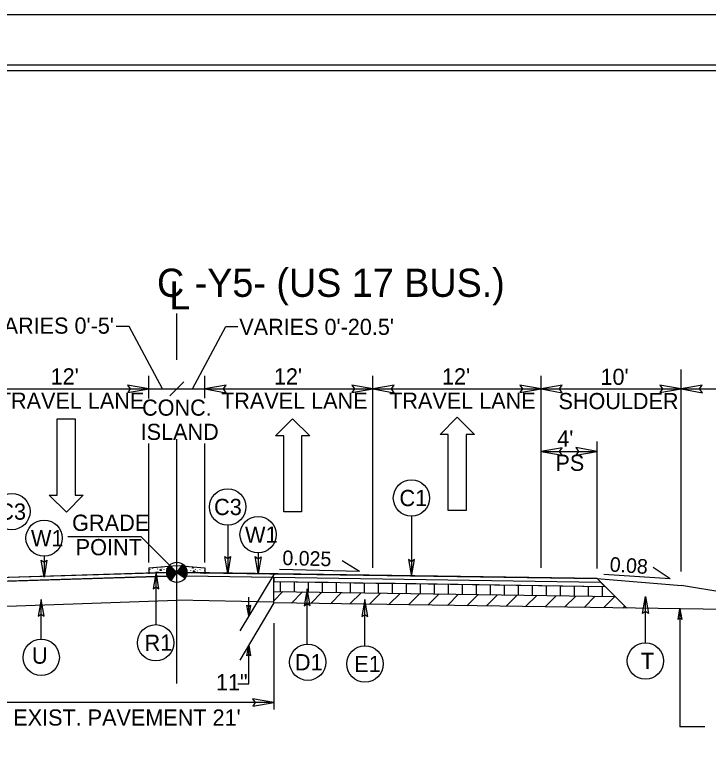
# Model space of a CAD drawing. Extents: x 2176156 to 2177167, y 76401 to 76644.
# Drawn here: x 2176785.6 to 2176835.1, y 76577.2 to 76630.5 of the extents above; entities that cross this region are included whole.
import ezdxf

# ---------------------------------------------------------------- set-up
doc = ezdxf.new("R2010")
doc.units = 0
for name, color, linetype in [('Exist Building', 7, 'Continuous'), ('Exist Roads Change in Surface', 7, 'Continuous'), ('Exist Roads Curbs', 7, 'Continuous'), ('Exist Roads EOP Other', 7, 'Continuous'), ('Exist Roads Soil', 7, 'Continuous'), ('Exist Structure Minor Culvert Topo', 7, 'Continuous'), ('Exist Structure Minor Drop Inlet', 7, 'Continuous'), ('Exist Utilities Other Pole CELL', 7, 'Continuous'), ('Exist Vegetation Woods Line', 7, 'Continuous'), ('Model Boundary Lines Text', 7, 'Continuous'), ('Old_Level_1', 7, 'Continuous'), ('Old_Level_3', 7, 'Continuous'), ('Prop North Arrow NAD83 for Plan Sheets CELL', 7, 'Continuous'), ('Sheet Cutting Line CELL', 7, 'Continuous'), ('Sheet Data Field CELL', 7, 'Continuous'), ('Sheet Plan CELL', 7, 'Continuous'), ('Sheet Plot Border Outside CELL', 7, 'Continuous'), ('Sheet Sticker Exception Certification CELL', 7, 'Continuous')]:
    doc.layers.add(name, color=color, linetype=linetype)

msp = doc.modelspace()

# ---------------------------------------------------------------- linework, layer by layer
at = {"layer": 'Exist Building'}
for p, q in [((2176804.065, 76588.511), (2176804.065, 76590.334)), ((2176844.248, 76587.914), (2176804.065, 76588.511))]:
    msp.add_line(p, q, dxfattribs=at)
at = {"layer": 'Exist Roads Change in Surface'}
for p, q in [((2176797.558, 76591.278), (2176797.146, 76590.687)), ((2176795.24, 76590.872), (2176795.249, 76590.892)), ((2176795.42, 76590.969), (2176795.429, 76590.989)), ((2176795.518, 76590.73), (2176795.526, 76590.717)), ((2176795.766, 76590.923), (2176795.775, 76590.943)), ((2176795.784, 76591.068), (2176795.792, 76591.056)), ((2176796.082, 76591.013), (2176796.091, 76591)), ((2176796.24, 76590.872), (2176796.249, 76590.892)), ((2176796.42, 76590.969), (2176796.429, 76590.989)), ((2176797.146, 76590.687), (2176796.554, 76591.099)), ((2176796.734, 76590.095), (2176797.146, 76590.687)), ((2176797.738, 76590.276), (2176797.146, 76590.687)), ((2176797.146, 76590.687), (2176797.738, 76590.276)), ((2176797.861, 76591.106), (2176797.862, 76591.116)), ((2176797.881, 76591.115), (2176797.863, 76591.106)), ((2176798.139, 76590.825), (2176798.148, 76590.845)), ((2176798.156, 76590.971), (2176798.165, 76590.958)), ((2176798.455, 76590.915), (2176798.464, 76590.901)), ((2176798.613, 76590.774), (2176798.622, 76590.794)), ((2176798.793, 76590.871), (2176798.802, 76590.891)), ((2176799.139, 76590.825), (2176799.146, 76590.84))]:
    msp.add_line(p, q, dxfattribs=at)
for points in [[(2176797.465, 76591.146), (2176797.839, 76590.886)], [(2176797.473, 76591.157), (2176797.832, 76590.908)], [(2176797.482, 76591.169), (2176797.825, 76590.93)], [(2176797.49, 76591.181), (2176797.816, 76590.954)], [(2176797.498, 76591.193), (2176797.806, 76590.979)], [(2176797.506, 76591.205), (2176797.793, 76591.005)], [(2176797.515, 76591.217), (2176797.779, 76591.033)], [(2176797.523, 76591.228), (2176797.762, 76591.062)], [(2176797.531, 76591.24), (2176797.743, 76591.093)], [(2176797.539, 76591.252), (2176797.715, 76591.13)], [(2176797.548, 76591.264), (2176797.682, 76591.171)], [(2176797.556, 76591.276), (2176797.62, 76591.231)], [(2176795.751, 76590.672), (2176795.777, 76590.728), (2176795.822, 76590.694), (2176795.751, 76590.672)], [(2176795.94, 76590.812), (2176796, 76590.925), (2176796.047, 76590.821), (2176795.943, 76590.812)], [(2176796.425, 76590.706), (2176796.92, 76590.362)], [(2176796.425, 76590.689), (2176796.912, 76590.35)], [(2176796.426, 76590.723), (2176796.928, 76590.374)], [(2176796.426, 76590.67), (2176796.903, 76590.338)], [(2176796.426, 76590.653), (2176796.895, 76590.326)], [(2176796.427, 76590.74), (2176796.936, 76590.386)], [(2176796.427, 76590.635), (2176796.887, 76590.315)], [(2176796.429, 76590.756), (2176796.945, 76590.398)], [(2176796.429, 76590.616), (2176796.879, 76590.303)], [(2176796.431, 76590.773), (2176796.953, 76590.409)], [(2176796.432, 76590.789), (2176796.961, 76590.421)], [(2176796.435, 76590.804), (2176796.969, 76590.433)], [(2176796.438, 76590.82), (2176796.977, 76590.445)], [(2176796.441, 76590.835), (2176796.986, 76590.457)], [(2176796.444, 76590.851), (2176796.994, 76590.468)], [(2176796.447, 76590.866), (2176797.002, 76590.48)], [(2176796.452, 76590.881), (2176797.01, 76590.492)], [(2176796.456, 76590.896), (2176797.019, 76590.504)], [(2176796.46, 76590.91), (2176797.027, 76590.516)], [(2176796.466, 76590.924), (2176797.035, 76590.528)], [(2176796.47, 76590.938), (2176797.043, 76590.539)], [(2176796.476, 76590.952), (2176797.052, 76590.551)], [(2176796.481, 76590.966), (2176797.06, 76590.563)], [(2176796.487, 76590.979), (2176797.068, 76590.575)], [(2176796.492, 76590.993), (2176797.076, 76590.587)], [(2176796.499, 76591.006), (2176797.084, 76590.599)], [(2176796.506, 76591.019), (2176797.093, 76590.611)], [(2176796.513, 76591.031), (2176797.101, 76590.622)], [(2176796.52, 76591.044), (2176797.109, 76590.634)], [(2176796.527, 76591.057), (2176797.117, 76590.646)], [(2176796.535, 76591.069), (2176797.126, 76590.658)], [(2176796.542, 76591.081), (2176797.134, 76590.67)], [(2176796.55, 76591.093), (2176796.55, 76591.093), (2176797.142, 76590.681)], [(2176797.152, 76590.696), (2176797.744, 76590.284), (2176797.744, 76590.284)], [(2176797.16, 76590.708), (2176797.752, 76590.296)], [(2176797.169, 76590.72), (2176797.759, 76590.309)], [(2176797.177, 76590.731), (2176797.767, 76590.321)], [(2176797.185, 76590.743), (2176797.774, 76590.333)], [(2176797.193, 76590.755), (2176797.781, 76590.346)], [(2176797.202, 76590.767), (2176797.788, 76590.359)], [(2176797.21, 76590.779), (2176797.794, 76590.373)], [(2176797.218, 76590.791), (2176797.801, 76590.385)], [(2176797.226, 76590.802), (2176797.806, 76590.399)], [(2176797.235, 76590.814), (2176797.812, 76590.413)], [(2176797.243, 76590.826), (2176797.817, 76590.426)], [(2176797.251, 76590.838), (2176797.823, 76590.44)], [(2176797.259, 76590.85), (2176797.827, 76590.455)], [(2176797.267, 76590.862), (2176797.833, 76590.468)], [(2176797.276, 76590.873), (2176797.837, 76590.483)], [(2176797.284, 76590.885), (2176797.841, 76590.497)], [(2176797.292, 76590.897), (2176797.846, 76590.512)], [(2176797.3, 76590.909), (2176797.849, 76590.527)], [(2176797.309, 76590.921), (2176797.852, 76590.543)], [(2176797.317, 76590.933), (2176797.855, 76590.558)], [(2176797.325, 76590.944), (2176797.858, 76590.574)], [(2176797.333, 76590.956), (2176797.861, 76590.589)], [(2176797.342, 76590.968), (2176797.862, 76590.606)], [(2176797.35, 76590.98), (2176797.864, 76590.622)], [(2176797.358, 76590.992), (2176797.866, 76590.639)], [(2176797.366, 76591.004), (2176797.866, 76590.656)], [(2176797.375, 76591.015), (2176797.866, 76590.673)], [(2176797.383, 76591.027), (2176797.867, 76590.691)], [(2176797.391, 76591.039), (2176797.867, 76590.708)], [(2176797.399, 76591.051), (2176797.866, 76590.726)], [(2176797.407, 76591.063), (2176797.865, 76590.744)], [(2176797.416, 76591.075), (2176797.863, 76590.764)], [(2176797.424, 76591.086), (2176797.86, 76590.783)], [(2176797.432, 76591.098), (2176797.858, 76590.802)], [(2176797.44, 76591.11), (2176797.855, 76590.822)], [(2176797.449, 76591.122), (2176797.85, 76590.843)], [(2176797.457, 76591.134), (2176797.845, 76590.864)], [(2176798.258, 76590.987), (2176798.284, 76591.042), (2176798.329, 76591.009), (2176798.258, 76590.987)], [(2176798.313, 76590.714), (2176798.373, 76590.827), (2176798.42, 76590.723), (2176798.316, 76590.714)], [(2176796.431, 76590.597), (2176796.87, 76590.291)], [(2176796.434, 76590.577), (2176796.862, 76590.279)], [(2176796.437, 76590.557), (2176796.854, 76590.267)], [(2176796.441, 76590.537), (2176796.846, 76590.256)], [(2176796.446, 76590.516), (2176796.837, 76590.244)], [(2176796.452, 76590.494), (2176796.829, 76590.232)], [(2176796.458, 76590.473), (2176796.821, 76590.22)], [(2176796.466, 76590.45), (2176796.813, 76590.208)], [(2176796.474, 76590.426), (2176796.804, 76590.196)], [(2176796.485, 76590.401), (2176796.796, 76590.184)], [(2176796.496, 76590.376), (2176796.788, 76590.173)], [(2176796.509, 76590.349), (2176796.78, 76590.161)], [(2176796.526, 76590.32), (2176796.772, 76590.149)], [(2176796.545, 76590.289), (2176796.763, 76590.137)], [(2176796.57, 76590.254), (2176796.755, 76590.125)], [(2176796.602, 76590.214), (2176796.747, 76590.113)], [(2176796.654, 76590.16), (2176796.739, 76590.102)]]:
    msp.add_lwpolyline(points, dxfattribs=at)
msp.add_circle((2176797.146, 76590.688), 0.721, dxfattribs=at)
for start, end in [(325.1751, 55.1751), (145.1751, 235.1751)]:
    msp.add_arc((2176797.146, 76590.688), 0.721, start, end, dxfattribs=at)
at = {"layer": 'Exist Roads Curbs'}
for p, q in [((2176797.146, 76590.687), (2176767.146, 76589.751)), ((2176797.146, 76590.687), (2176827.146, 76590.241)), ((2176796.478, 76590.416), (2176766.886, 76589.493)), ((2176797.818, 76590.427), (2176827.401, 76589.987))]:
    msp.add_line(p, q, dxfattribs=at)
at = {"layer": 'Exist Roads EOP Other'}
for p, q in [((2176796.426, 76590.664), (2176767.146, 76589.751)), ((2176796.426, 76590.653), (2176796.426, 76590.653)), ((2176796.427, 76590.634), (2176796.427, 76590.635)), ((2176797.865, 76590.639), (2176797.866, 76590.639)), ((2176827.146, 76590.241), (2176797.867, 76590.676)), ((2176796.434, 76590.577), (2176796.434, 76590.577)), ((2176796.437, 76590.557), (2176796.437, 76590.557)), ((2176796.441, 76590.537), (2176796.441, 76590.537)), ((2176796.446, 76590.516), (2176796.446, 76590.516)), ((2176796.458, 76590.473), (2176796.458, 76590.473)), ((2176796.466, 76590.45), (2176796.466, 76590.45)), ((2176797.833, 76590.468), (2176797.833, 76590.468)), ((2176797.841, 76590.497), (2176797.841, 76590.497)), ((2176797.845, 76590.512), (2176797.846, 76590.512)), ((2176797.86, 76590.59), (2176797.861, 76590.589)), ((2176827.146, 76590.241), (2176833.181, 76589.758)), ((2176827.708, 76589.682), (2176827.146, 76590.241)), ((2176812.737, 76589.903), (2176827.708, 76589.682))]:
    msp.add_line(p, q, dxfattribs=at)
for points in [[(2176796.426, 76590.653), (2176796.426, 76590.653)], [(2176796.427, 76590.635), (2176796.427, 76590.635)], [(2176797.866, 76590.639), (2176797.865, 76590.639)], [(2176773.445, 76589.312), (2176774.959, 76589.334), (2176776.433, 76589.356), (2176777.013, 76589.365), (2176777.705, 76589.375), (2176778.76, 76589.391), (2176780.289, 76589.414), (2176780.289, 76589.911), (2176796.478, 76590.416)], [(2176796.434, 76590.577), (2176796.434, 76590.578)], [(2176796.437, 76590.557), (2176796.437, 76590.557)], [(2176796.441, 76590.537), (2176796.441, 76590.537)], [(2176796.446, 76590.516), (2176796.446, 76590.516)], [(2176796.458, 76590.473), (2176796.458, 76590.473)], [(2176796.466, 76590.45), (2176796.466, 76590.45)], [(2176797.818, 76590.427), (2176804.065, 76590.334), (2176804.065, 76590.034), (2176805.775, 76590.008), (2176807.023, 76589.99), (2176807.947, 76589.976), (2176808.797, 76589.963), (2176809.773, 76589.949), (2176810.454, 76589.938), (2176811.35, 76589.925), (2176812.737, 76589.903)], [(2176797.833, 76590.468), (2176797.833, 76590.468)], [(2176797.841, 76590.497), (2176797.841, 76590.497)], [(2176797.846, 76590.512), (2176797.845, 76590.512)], [(2176797.861, 76590.589), (2176797.86, 76590.589)]]:
    msp.add_lwpolyline(points, dxfattribs=at)
for start, end in [(181.8477, 182.7348), (182.7606, 184.1873), (184.2222, 187.2461), (352.1906, 353.4879), (353.4879, 354.7979), (354.7979, 356.1105), (356.1239, 357.4854), (357.4854, 358.8653), (358.8653, 359.0864), (187.2461, 188.7804), (188.7962, 190.4016), (190.402, 192.0225), (192.0545, 193.7352), (193.7596, 195.5443), (195.5443, 197.354), (197.3571, 199.2632), (199.269, 202.1386), (338.7874, 342.2846), (342.2873, 344.7024), (344.7032, 345.9093), (345.9246, 349.6664), (349.6664, 350.9233), (350.9233, 352.1755)]:
    msp.add_arc((2176797.146, 76590.688), 0.721, start, end, dxfattribs=at)
at = {"layer": 'Exist Roads Soil'}
for p, q in [((2176795.146, 76591.02), (2176797.146, 76591.17)), ((2176797.146, 76591.17), (2176799.146, 76591.02)), ((2176795.146, 76591.02), (2176795.146, 76590.581)), ((2176799.146, 76591.02), (2176799.146, 76590.581)), ((2176827.146, 76590.241), (2176829.262, 76588.137)), ((2176804.065, 76590.034), (2176827.708, 76589.682)), ((2176861.133, 76585.1), (2176833.181, 76589.758)), ((2176804.077, 76589.318), (2176828.439, 76588.955))]:
    msp.add_line(p, q, dxfattribs=at)
at = {"layer": 'Exist Structure Minor Drop Inlet'}
for p, q in [((2176788.604, 76596.203), (2176788.604, 76601.635)), ((2176788.604, 76601.635), (2176789.885, 76601.635)), ((2176789.885, 76601.635), (2176789.885, 76596.203)), ((2176804.19, 76600.432), (2176805.393, 76601.654)), ((2176805.393, 76601.654), (2176806.634, 76600.432)), ((2176815.943, 76600.537), (2176817.146, 76601.76)), ((2176817.146, 76601.76), (2176818.387, 76600.537)), ((2176804.772, 76600.432), (2176804.19, 76600.432)), ((2176804.772, 76595), (2176804.772, 76600.432)), ((2176806.634, 76600.432), (2176806.052, 76600.432)), ((2176806.052, 76600.432), (2176806.052, 76595)), ((2176816.525, 76600.537), (2176815.943, 76600.537)), ((2176816.525, 76595.105), (2176816.525, 76600.537)), ((2176818.387, 76600.537), (2176817.805, 76600.537)), ((2176817.805, 76600.537), (2176817.805, 76595.105)), ((2176789.264, 76594.981), (2176788.022, 76596.203)), ((2176788.022, 76596.203), (2176788.604, 76596.203)), ((2176790.467, 76596.203), (2176789.264, 76594.981)), ((2176789.885, 76596.203), (2176790.467, 76596.203)), ((2176806.052, 76595), (2176804.772, 76595)), ((2176817.805, 76595.105), (2176816.525, 76595.105))]:
    msp.add_line(p, q, dxfattribs=at)
at = {"layer": 'Exist Utilities Other Pole CELL'}
for p, q in [((2176810.195, 76590.742), (2176808.939, 76591.512)), ((2176810.195, 76590.742), (2176804.47, 76590.891)), ((2176832.374, 76590.224), (2176831.149, 76591.043)), ((2176832.374, 76590.224), (2176827.628, 76590.538))]:
    msp.add_line(p, q, dxfattribs=at)
at = {"layer": 'Model Boundary Lines Text'}
for p, q in [((2176804.537, 76589.311), (2176804.537, 76590.027)), ((2176805.537, 76589.296), (2176805.537, 76590.012)), ((2176806.537, 76589.281), (2176806.537, 76589.997)), ((2176807.537, 76589.266), (2176807.537, 76589.982)), ((2176808.537, 76589.251), (2176808.537, 76589.967)), ((2176809.537, 76589.236), (2176809.537, 76589.952)), ((2176810.537, 76589.222), (2176810.537, 76589.937)), ((2176811.537, 76589.207), (2176811.537, 76589.922)), ((2176812.537, 76589.192), (2176812.537, 76589.907)), ((2176813.537, 76589.177), (2176813.537, 76589.893)), ((2176814.537, 76589.162), (2176814.537, 76589.878)), ((2176815.537, 76589.147), (2176815.537, 76589.863)), ((2176816.537, 76589.132), (2176816.537, 76589.848)), ((2176817.537, 76589.117), (2176817.537, 76589.833)), ((2176818.537, 76589.102), (2176818.537, 76589.818)), ((2176819.537, 76589.088), (2176819.537, 76589.803)), ((2176820.537, 76589.073), (2176820.537, 76589.788)), ((2176821.537, 76589.058), (2176821.537, 76589.773)), ((2176822.537, 76589.043), (2176822.537, 76589.759)), ((2176823.537, 76589.028), (2176823.537, 76589.744)), ((2176824.537, 76589.013), (2176824.537, 76589.729)), ((2176825.537, 76588.998), (2176825.537, 76589.714)), ((2176826.537, 76588.983), (2176826.537, 76589.699)), ((2176827.537, 76588.968), (2176827.537, 76589.684)), ((2176804.065, 76588.655), (2176804.719, 76589.308)), ((2176805.318, 76588.493), (2176806.113, 76589.287)), ((2176806.711, 76588.472), (2176807.506, 76589.267)), ((2176808.105, 76588.451), (2176808.899, 76589.246)), ((2176809.498, 76588.431), (2176810.293, 76589.225)), ((2176810.892, 76588.41), (2176811.686, 76589.204)), ((2176812.285, 76588.389), (2176813.08, 76589.184)), ((2176813.679, 76588.368), (2176814.473, 76589.163)), ((2176815.072, 76588.348), (2176815.867, 76589.142)), ((2176816.466, 76588.327), (2176817.26, 76589.121)), ((2176817.859, 76588.306), (2176818.654, 76589.101)), ((2176819.253, 76588.285), (2176820.047, 76589.08)), ((2176820.646, 76588.265), (2176821.441, 76589.059)), ((2176822.04, 76588.244), (2176822.834, 76589.038)), ((2176823.433, 76588.223), (2176824.228, 76589.018)), ((2176824.827, 76588.203), (2176825.621, 76588.997)), ((2176826.22, 76588.182), (2176827.015, 76588.976)), ((2176827.614, 76588.161), (2176828.408, 76588.955)), ((2176829.007, 76588.14), (2176829.132, 76588.266))]:
    msp.add_line(p, q, dxfattribs=at)
at = {"layer": 'Old_Level_1'}
for points in [[(2176793.636, 76603.52), (2176795.146, 76603.78), (2176793.628, 76604.048), (2176793.821, 76603.78)], [(2176800.655, 76604.04), (2176799.146, 76603.78), (2176800.664, 76603.511), (2176800.471, 76603.78)], [(2176809.636, 76603.52), (2176811.146, 76603.78), (2176809.628, 76604.048), (2176809.821, 76603.78)], [(2176812.655, 76604.04), (2176811.146, 76603.78), (2176812.664, 76603.511), (2176812.471, 76603.78)], [(2176821.636, 76603.52), (2176823.146, 76603.78), (2176821.628, 76604.048), (2176821.821, 76603.78)], [(2176824.655, 76604.04), (2176823.146, 76603.78), (2176824.664, 76603.511), (2176824.471, 76603.78)], [(2176831.636, 76603.52), (2176833.146, 76603.78), (2176831.628, 76604.048), (2176831.821, 76603.78)], [(2176834.655, 76604.04), (2176833.146, 76603.78), (2176834.664, 76603.511), (2176834.471, 76603.78)], [(2176824.655, 76599.579), (2176823.146, 76599.319), (2176824.664, 76599.051), (2176824.471, 76599.319)], [(2176825.636, 76599.059), (2176827.146, 76599.319), (2176825.628, 76599.588), (2176825.821, 76599.319)], [(2176802.41, 76588.349), (2176802.278, 76587.594), (2176802.146, 76588.354), (2176802.28, 76588.257)], [(2176832.936, 76587.325), (2176833.066, 76588.08), (2176833.2, 76587.321), (2176833.066, 76587.417)], [(2176802.145, 76584.738), (2176802.277, 76585.493), (2176802.409, 76584.733), (2176802.275, 76584.83)], [(2176802.558, 76581.127), (2176804.068, 76581.387), (2176802.55, 76581.656), (2176802.743, 76581.387)]]:
    msp.add_lwpolyline(points, close=True, dxfattribs=at)
at = {"layer": 'Old_Level_3'}
for p, q in [((2176797.146, 76605.859), (2176797.146, 76609.163)), ((2176793.741, 76608.24), (2176792.818, 76608.24)), ((2176796.116, 76603.78), (2176793.741, 76608.24)), ((2176798.266, 76603.78), (2176800.641, 76608.24)), ((2176800.641, 76608.24), (2176801.505, 76608.24)), ((2176833.146, 76590.745), (2176833.146, 76605.175)), ((2176795.146, 76603.091), (2176795.146, 76604.707)), ((2176799.146, 76603.108), (2176799.146, 76604.707)), ((2176811.146, 76591.02), (2176811.146, 76604.707)), ((2176823.146, 76591.02), (2176823.146, 76604.707)), ((2176796.646, 76603.28), (2176797.646, 76604.28)), ((2176733.146, 76603.78), (2176797.146, 76603.78)), ((2176797.146, 76603.78), (2176861.133, 76603.78)), ((2176797.146, 76582.748), (2176797.146, 76600.204)), ((2176795.146, 76591.379), (2176795.146, 76599.89)), ((2176799.146, 76591.379), (2176799.146, 76599.89)), ((2176827.146, 76590.954), (2176827.146, 76600.029)), ((2176827.146, 76591.02), (2176827.146, 76600.029)), ((2176823.146, 76599.319), (2176827.146, 76599.319)), ((2176804.066, 76590.527), (2176801.641, 76586.519)), ((2176804.065, 76588.512), (2176801.64, 76584.417)), ((2176802.278, 76587.594), (2176802.278, 76588.923)), ((2176833.066, 76588.08), (2176833.066, 76579.655)), ((2176804.068, 76587.06), (2176804.068, 76580.897)), ((2176802.277, 76582.717), (2176802.277, 76585.493)), ((2176801.497, 76582.717), (2176802.277, 76582.717)), ((2176804.068, 76581.387), (2176780.289, 76581.387)), ((2176834.832, 76579.655), (2176833.066, 76579.655))]:
    msp.add_line(p, q, dxfattribs=at)
at = {"layer": 'Prop North Arrow NAD83 for Plan Sheets CELL'}
for p, q in [((2176813.894, 76594.697), (2176813.894, 76590.394)), ((2176800.773, 76594.057), (2176800.773, 76590.617)), ((2176789.354, 76593.24), (2176794.573, 76593.24)), ((2176794.573, 76593.24), (2176797.146, 76590.687)), ((2176787.664, 76591.831), (2176787.664, 76590.348)), ((2176802.947, 76592.083), (2176802.947, 76590.601)), ((2176795.662, 76586.953), (2176795.662, 76590.718)), ((2176806.445, 76585.566), (2176806.445, 76589.51)), ((2176787.46, 76585.914), (2176787.46, 76588.756)), ((2176810.575, 76585.443), (2176810.575, 76588.739)), ((2176830.599, 76585.658), (2176830.599, 76588.954))]:
    msp.add_line(p, q, dxfattribs=at)
for points in [[(2176800.98, 76591.817), (2176800.773, 76590.617), (2176800.56, 76591.823), (2176800.773, 76591.67)], [(2176803.153, 76591.801), (2176802.947, 76590.601), (2176802.733, 76591.807), (2176802.947, 76591.654)], [(2176787.871, 76591.548), (2176787.664, 76590.348), (2176787.451, 76591.555), (2176787.664, 76591.402)], [(2176813.687, 76591.594), (2176813.894, 76590.394), (2176814.107, 76591.601), (2176813.894, 76591.448)], [(2176795.869, 76589.518), (2176795.662, 76590.718), (2176795.449, 76589.511), (2176795.662, 76589.664)], [(2176806.652, 76588.31), (2176806.445, 76589.51), (2176806.232, 76588.304), (2176806.445, 76588.457)], [(2176787.667, 76587.556), (2176787.46, 76588.756), (2176787.247, 76587.55), (2176787.46, 76587.703)], [(2176810.782, 76587.539), (2176810.575, 76588.739), (2176810.362, 76587.532), (2176810.575, 76587.686)], [(2176830.393, 76587.754), (2176830.599, 76588.954), (2176830.813, 76587.747), (2176830.599, 76587.901)]]:
    msp.add_lwpolyline(points, close=True, dxfattribs=at)
for centre in [(2176813.894, 76595.993), (2176800.773, 76595.353), (2176785.367, 76595.023), (2176787.664, 76593.127), (2176802.947, 76593.379), (2176795.635, 76585.657), (2176787.46, 76584.618), (2176806.492, 76584.27), (2176810.575, 76584.147), (2176830.599, 76584.362)]:
    msp.add_circle(centre, 1.296, dxfattribs=at)
at = {"layer": 'Sheet Cutting Line CELL'}
msp.add_lwpolyline([(2176898.707, 76630.475), (2176629.267, 76630.475), (2176629.267, 76454.475), (2176898.707, 76454.475)], close=True, dxfattribs=at)
at = {"layer": 'Sheet Data Field CELL'}
msp.add_lwpolyline([(2176895.987, 76626.475), (2176655.987, 76626.475), (2176655.987, 76458.475), (2176895.987, 76458.475)], close=True, dxfattribs=at)
at = {"layer": 'Sheet Plan CELL'}
for p in [(2176780.289, 76588.096), (2176804.065, 76588.563)]:
    msp.add_line(p, (2176797.146, 76588.706), dxfattribs=at)
at = {"layer": 'Sheet Plot Border Outside CELL'}
msp.add_lwpolyline([(2176897.987, 76626.883), (2176631.347, 76626.883), (2176631.347, 76458.067), (2176897.987, 76458.067)], close=True, dxfattribs=at)
at = {"layer": 'Sheet Sticker Exception Certification CELL'}
msp.add_line((2176898.707, 76630.475), (2176629.267, 76630.475), dxfattribs=at)

# ---------------------------------------------------------------- texts
at = {"layer": 'Exist Structure Minor Culvert Topo'}
for s, height, p in [("VARIES 0'-5'", 1.15334, (2176783.751, 76607.722)), ("VARIES 0'-20.5'", 1.15334, (2176801.6, 76607.633)), ("12'", 1.1533, (2176788.132, 76604.095)), ("12'", 1.1533, (2176804.073, 76604.095)), ("12'", 1.1533, (2176816.073, 76604.095)), ("10' ", 1.1533, (2176827.392, 76604.068)), ('TRAVEL LANE', 1.15334, (2176784.363, 76602.365)), ('TRAVEL LANE', 1.15334, (2176800.303, 76602.365)), ('TRAVEL LANE', 1.15334, (2176812.303, 76602.365)), ('SHOULDER', 1.1533, (2176824.391, 76602.338)), ('CONC.', 1.1533, (2176794.663, 76601.869)), ('ISLAND', 1.1533, (2176794.562, 76600.139)), ("4' ", 1.1533, (2176824.302, 76599.661)), ('PS', 1.1533, (2176824.172, 76597.931)), ("EXIST. PAVEMENT 21'", 1.15334, (2176785.466, 76579.747))]:
    msp.add_text(s, height=height, dxfattribs=at).set_placement(p)
at = {"layer": 'Exist Utilities Other Pole CELL'}
for s, rotation, p in [('0.025', 358.5068, (2176804.671, 76591.208)), ('0.08', 356.2199, (2176828.024, 76590.748))]:
    msp.add_text(s, height=1.0429, rotation=rotation, dxfattribs=at).set_placement(p)
at = {"layer": 'Exist Vegetation Woods Line'}
msp.add_text('C -Y5- (US 17 BUS.)', height=2.01314, dxfattribs=at).set_placement((2176795.725, 76610.351))
msp.add_text('L', height=2.013, rotation=359.9469, dxfattribs=at).set_placement((2176796.603, 76609.45))
at = {"layer": 'Prop North Arrow NAD83 for Plan Sheets CELL'}
for s, rotation, p in [('C1', 359.9997, (2176813.037, 76595.413)), ('C3', 0.0003, (2176799.8, 76594.773)), ('C3', 0.0003, (2176784.394, 76594.443)), ('GRADE', 359.9998, (2176789.663, 76593.645)), ('W1', 0.0003, (2176802.01, 76592.799)), ('W1', 0.0003, (2176786.727, 76592.547)), ('POINT', 359.9998, (2176789.916, 76591.905)), ('R1', 1.1751, (2176794.849, 76585.061)), ('U', 359.9997, (2176786.797, 76584.164)), ('D1', 359.9997, (2176805.571, 76583.69)), ('T', 0.0003, (2176830.273, 76583.782)), ('E1', 359.9997, (2176809.811, 76583.567))]:
    msp.add_text(s, height=1.16, rotation=rotation, dxfattribs=at).set_placement(p)
msp.add_text('11"', height=1.1533, dxfattribs=at).set_placement((2176799.932, 76582.267))

doc.saveas('drawing.dxf')
